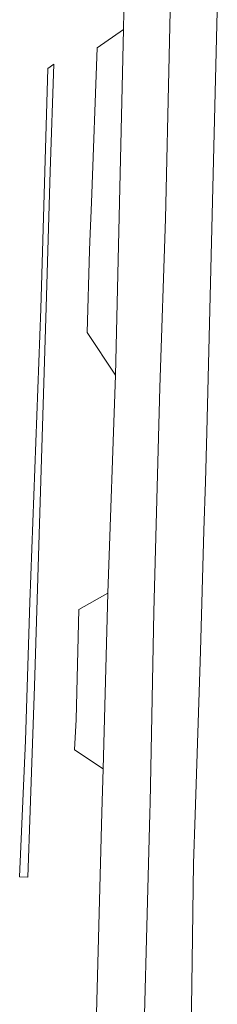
# Model space of a CAD drawing. Header units: metres. Extents: x 166325 to 190320, y 381923 to 404576.
# Tile 871 of 1056: x 175129 to 175143, y 400190 to 400261. Entities that reach past the tile are written whole.
import ezdxf

# ---------------------------------------------------------------- set-up
doc = ezdxf.new("R2010")
doc.units = ezdxf.units.M
doc.layers.add('B-WE-VH-VERHARDING_ASFALT-GV', color=8, linetype='Continuous', lineweight=18)
doc.layers.add('B-WE-VH-VERHARDING_BETONSTRAATSTEEN-GV', color=8, linetype='Continuous', lineweight=18)

msp = doc.modelspace()

# ---------------------------------------------------------------- linework, layer by layer
at = {"layer": 'B-WE-VH-VERHARDING_ASFALT-GV', "flags": 128}
msp.add_lwpolyline([(175141.118, 400303.555), (175138.28, 400303.645), (175137.91, 400303.656), (175137.761, 400298.845), (175137.175, 400282.958), (175136.872, 400271.746), (175136.67, 400260.07), (175136.1, 400235.181), (175135.541, 400219.471), (175135.195, 400206.843), (175135.112, 400203.695), (175134.513, 400181.06), (175137.953, 400181.016), (175138.566, 400203.607), (175138.598, 400204.383), (175138.86, 400218.126), (175139.288, 400234.288), (175139.689, 400246.431), (175139.953, 400258.137), (175140.229, 400270.065), (175140.616, 400285.51), (175141.071, 400301.926)], close=True, dxfattribs=at)
msp.add_lwpolyline([(175141.118, 400303.555), (175138.28, 400303.645), (175137.91, 400303.656), (175137.761, 400298.845), (175137.175, 400282.958), (175136.872, 400271.746), (175136.67, 400260.07), (175136.1, 400235.181), (175135.541, 400219.471), (175135.195, 400206.843), (175135.112, 400203.695), (175134.513, 400181.06), (175137.953, 400181.016), (175138.566, 400203.607), (175138.598, 400204.383), (175138.86, 400218.126), (175139.288, 400234.288), (175139.689, 400246.431), (175139.953, 400258.137), (175140.229, 400270.065), (175140.616, 400285.51), (175141.071, 400301.926)], close=True, dxfattribs=at)
msp.add_lwpolyline([(175140.229, 400270.065), (175139.953, 400258.137), (175139.689, 400246.431), (175139.288, 400234.288), (175138.86, 400218.126), (175138.598, 400204.383), (175138.566, 400203.607), (175137.953, 400181.016), (175141.081, 400180.975), (175141.46, 400180.971), (175141.489, 400182.528), (175141.471, 400183.666), (175141.539, 400188.01), (175141.616, 400192.992), (175141.719, 400200.021), (175141.834, 400203.523), (175142.222, 400215.297), (175142.47, 400223.989), (175142.57, 400227.489), (175142.672, 400231.071), (175143.434, 400262.402)], dxfattribs=at)
msp.add_lwpolyline([(175140.229, 400270.065), (175139.953, 400258.137), (175139.689, 400246.431), (175139.288, 400234.288), (175138.86, 400218.126), (175138.598, 400204.383), (175138.566, 400203.607), (175137.953, 400181.016), (175141.081, 400180.975), (175141.46, 400180.971), (175141.489, 400182.528), (175141.471, 400183.666), (175141.539, 400188.01), (175141.616, 400192.992), (175141.719, 400200.021), (175141.834, 400203.523), (175142.222, 400215.297), (175142.47, 400223.989), (175142.57, 400227.489), (175142.672, 400231.071), (175143.434, 400262.402)], dxfattribs=at)
at = {"layer": 'B-WE-VH-VERHARDING_BETONSTRAATSTEEN-GV', "flags": 128}
for points in [[(175136.67, 400260.07), (175134.763, 400258.755), (175134.365, 400247.605), (175134.242, 400244.788), (175134.222, 400244.151), (175134.039, 400238.243), (175136.1, 400235.181)], [(175136.67, 400260.07), (175134.763, 400258.755), (175134.365, 400247.605), (175134.242, 400244.788), (175134.222, 400244.151), (175134.039, 400238.243), (175136.1, 400235.181)], [(175131.638, 400257.57), (175131.207, 400257.262), (175130.711, 400239.961), (175129.907, 400218.84), (175129.6, 400208.871), (175129.177, 400199.046), (175129.756, 400199.041), (175129.925, 400203.829), (175130.242, 400212.785), (175131.089, 400240.069), (175131.385, 400249.847)], [(175131.638, 400257.57), (175131.207, 400257.262), (175130.711, 400239.961), (175129.907, 400218.84), (175129.6, 400208.871), (175129.177, 400199.046), (175129.756, 400199.041), (175129.925, 400203.829), (175130.242, 400212.785), (175131.089, 400240.069), (175131.385, 400249.847)], [(175135.541, 400219.471), (175133.438, 400218.298), (175133.248, 400210.391), (175133.137, 400208.191), (175135.195, 400206.843)], [(175135.541, 400219.471), (175133.438, 400218.298), (175133.248, 400210.391), (175133.137, 400208.191), (175135.195, 400206.843)]]:
    msp.add_lwpolyline(points, close=True, dxfattribs=at)

doc.saveas('drawing.dxf')
